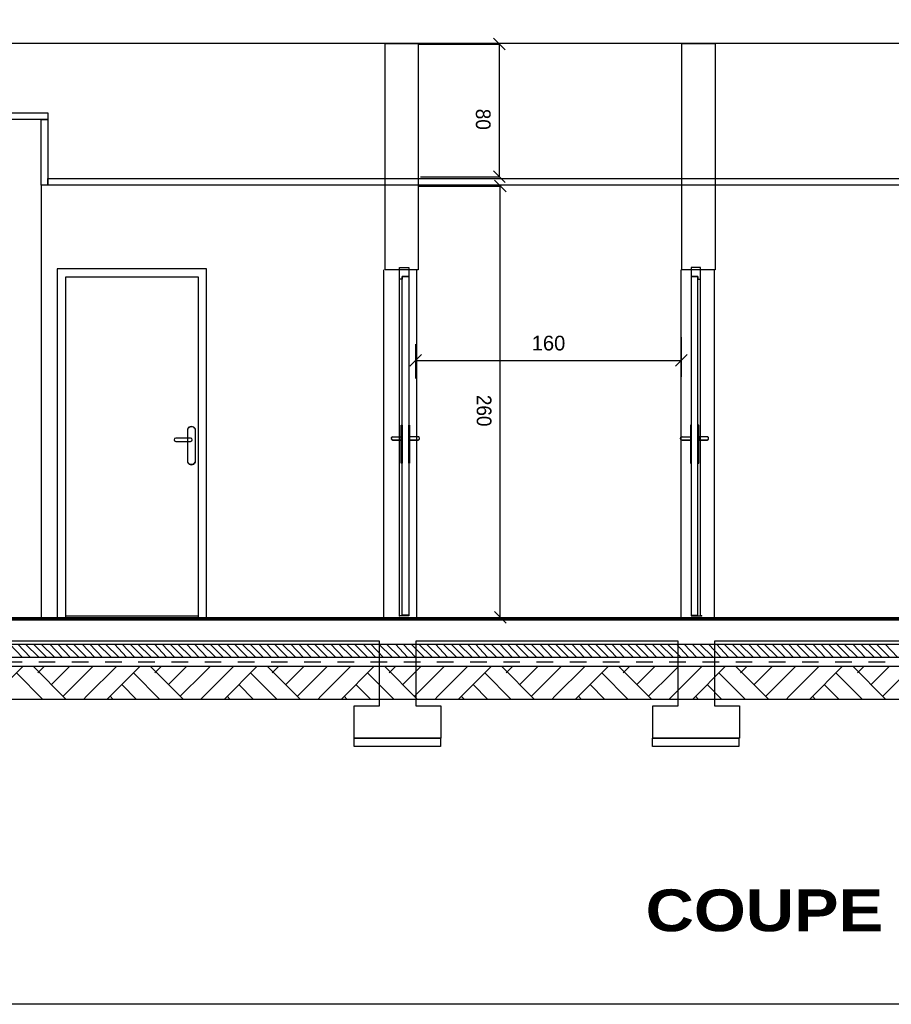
# Model space of a CAD drawing. Header units: millimetres. Extents: x -15 to 127, y -65 to 67.
# Tile 330 of 476: x 79.96 to 85.22, y 25.44 to 31.37. Entities that reach past the tile are written whole.
import ezdxf

# ---------------------------------------------------------------- set-up
doc = ezdxf.new("R2010")
doc.units = ezdxf.units.MM
doc.header["$MEASUREMENT"] = 0
doc.linetypes.add('PC_DASH_3', pattern=[0.055556, 0.027778, -0.027778])
for name, color, linetype in [('CADRE', 7, 'Continuous'), ('coupe collec', 7, 'Continuous'), ('Texte', 8, 'Continuous')]:
    doc.layers.add(name, color=color, linetype=linetype)
doc.styles.get("Standard").update_dxf_attribs({"font": 'BKANT.TTF'})

# ---------------------------------------------------------------- blocks, each defined once
blk = doc.blocks.new('PD_17812')
at = {"layer": 'coupe collec', "color": 0}
for p, q in [((14.4335, -108.3331), (14.2336, -108.533)), ((14.4942, -108.3331), (14.6942, -108.533)), ((14.5629, -108.3331), (14.5227, -108.3733)), ((14.7158, -108.3331), (14.605, -108.4439)), ((14.8569, -108.3331), (14.8167, -108.3733)), ((14.998, -108.3331), (14.8167, -108.5144)), ((15.1391, -108.3331), (14.9392, -108.533)), ((15.1998, -108.3331), (15.3997, -108.533)), ((15.2685, -108.3331), (15.2282, -108.3733)), ((15.4213, -108.3331), (15.3106, -108.4439)), ((15.5624, -108.3331), (15.5222, -108.3733)), ((15.7035, -108.3331), (15.5222, -108.5144)), ((15.8447, -108.3331), (15.6447, -108.533)), ((15.9053, -108.3331), (16.1053, -108.533)), ((15.974, -108.3331), (15.9338, -108.3733)), ((16.1269, -108.3331), (16.0161, -108.4439)), ((16.268, -108.3331), (16.2278, -108.3733)), ((16.4091, -108.3331), (16.2278, -108.5144)), ((16.5502, -108.3331), (16.3503, -108.533)), ((16.6109, -108.3331), (16.8108, -108.533)), ((16.6796, -108.3331), (16.6394, -108.3733)), ((16.8324, -108.3331), (16.7217, -108.4439)), ((16.9735, -108.3331), (16.9333, -108.3733)), ((17.1147, -108.3331), (16.9333, -108.5144)), ((17.2558, -108.3331), (17.0558, -108.533)), ((17.3165, -108.3331), (17.5164, -108.533)), ((17.3851, -108.3331), (17.3449, -108.3733)), ((17.538, -108.3331), (17.4272, -108.4439)), ((17.6791, -108.3331), (17.6389, -108.3733)), ((17.8202, -108.3331), (17.6389, -108.5144)), ((17.9613, -108.3331), (17.7614, -108.533)), ((18.022, -108.3331), (18.2219, -108.533)), ((18.0907, -108.3331), (18.0505, -108.3733)), ((18.2435, -108.3331), (18.1328, -108.4439)), ((18.3847, -108.3331), (18.3444, -108.3733)), ((18.5258, -108.3331), (18.3444, -108.5144)), ((18.6669, -108.3331), (18.467, -108.533)), ((18.7276, -108.3331), (18.9275, -108.533)), ((18.7962, -108.3331), (18.756, -108.3733)), ((18.9491, -108.3331), (18.8383, -108.4439)), ((19.0902, -108.3331), (19.05, -108.3733)), ((19.2313, -108.3331), (19.05, -108.5144)), ((19.3724, -108.3331), (19.1725, -108.533)), ((19.4331, -108.3331), (19.633, -108.533)), ((19.5018, -108.3331), (19.4616, -108.3733)), ((19.6547, -108.3331), (19.5439, -108.4439)), ((14.3933, -108.3733), (14.553, -108.533)), ((14.8167, -108.3733), (14.6756, -108.5144)), ((15.0989, -108.3733), (15.2586, -108.533)), ((15.5222, -108.3733), (15.3811, -108.5144)), ((15.8044, -108.3733), (15.9642, -108.533)), ((16.2278, -108.3733), (16.0867, -108.5144)), ((16.51, -108.3733), (16.6697, -108.533)), ((16.9333, -108.3733), (16.7922, -108.5144)), ((17.2156, -108.3733), (17.3753, -108.533)), ((17.6389, -108.3733), (17.4978, -108.5144)), ((17.9211, -108.3733), (18.0808, -108.533)), ((18.3444, -108.3733), (18.2033, -108.5144)), ((18.6267, -108.3733), (18.7864, -108.533)), ((19.05, -108.3733), (18.9089, -108.5144)), ((19.3322, -108.3733), (19.4919, -108.533)), ((19.7556, -108.3733), (19.6144, -108.5144)), ((15.0283, -108.4439), (15.1175, -108.533)), ((15.7339, -108.4439), (15.823, -108.533)), ((16.4394, -108.4439), (16.5286, -108.533)), ((17.145, -108.4439), (17.2342, -108.533)), ((17.8506, -108.4439), (17.9397, -108.533)), ((18.5561, -108.4439), (18.6453, -108.533)), ((19.2617, -108.4439), (19.3508, -108.533)), ((14.8167, -108.5144), (14.7981, -108.533)), ((14.9578, -108.5144), (14.9764, -108.533)), ((15.5222, -108.5144), (15.5036, -108.533)), ((15.6633, -108.5144), (15.6819, -108.533)), ((16.2278, -108.5144), (16.2092, -108.533)), ((16.3689, -108.5144), (16.3875, -108.533)), ((16.9333, -108.5144), (16.9147, -108.533)), ((17.0744, -108.5144), (17.093, -108.533)), ((17.6389, -108.5144), (17.6203, -108.533)), ((17.78, -108.5144), (17.7986, -108.533)), ((18.3444, -108.5144), (18.3258, -108.533)), ((18.4856, -108.5144), (18.5042, -108.533)), ((19.05, -108.5144), (19.0314, -108.533)), ((19.1911, -108.5144), (19.2097, -108.533))]:
    blk.add_line(p, q, dxfattribs=at)
blk = doc.blocks.new('PD_17819')
at = {"layer": 'coupe collec', "color": 0}
for p, q in [((14.3547, -108.1996), (14.4286, -108.2793)), ((14.4017, -108.1996), (14.4756, -108.2793)), ((14.4489, -108.1996), (14.5286, -108.2793)), ((14.496, -108.1996), (14.5756, -108.2793)), ((14.543, -108.1996), (14.6226, -108.2793)), ((14.5957, -108.1996), (14.6697, -108.2793)), ((14.6428, -108.1996), (14.7167, -108.2793)), ((14.69, -108.1996), (14.7696, -108.2793)), ((14.737, -108.1996), (14.8167, -108.2793)), ((14.7898, -108.1996), (14.8637, -108.2793)), ((14.8368, -108.1996), (14.9107, -108.2793)), ((14.884, -108.1996), (14.9637, -108.2793)), ((14.9311, -108.1996), (15.0107, -108.2793)), ((14.9838, -108.1996), (15.0577, -108.2793)), ((15.0308, -108.1996), (15.1048, -108.2793)), ((15.078, -108.1996), (15.1577, -108.2793)), ((15.1251, -108.1996), (15.2047, -108.2793)), ((15.1721, -108.1996), (15.2518, -108.2793)), ((15.2248, -108.1996), (15.2988, -108.2793)), ((15.2719, -108.1996), (15.3458, -108.2793)), ((15.3191, -108.1996), (15.3987, -108.2793)), ((15.3661, -108.1996), (15.4458, -108.2793)), ((15.4189, -108.1996), (15.4928, -108.2793)), ((15.4659, -108.1996), (15.5399, -108.2793)), ((15.5131, -108.1996), (15.5928, -108.2793)), ((15.5602, -108.1996), (15.6398, -108.2793)), ((15.6072, -108.1996), (15.6869, -108.2793)), ((15.6599, -108.1996), (15.7339, -108.2793)), ((15.7072, -108.1996), (15.7868, -108.2793)), ((15.7542, -108.1996), (15.8338, -108.2793)), ((15.8012, -108.1996), (15.8809, -108.2793)), ((15.854, -108.1996), (15.9279, -108.2793)), ((15.901, -108.1996), (15.975, -108.2793)), ((15.9482, -108.1996), (16.0279, -108.2793)), ((15.9953, -108.1996), (16.0749, -108.2793)), ((16.048, -108.1996), (16.1219, -108.2793)), ((16.095, -108.1996), (16.169, -108.2793)), ((16.1423, -108.1996), (16.2219, -108.2793)), ((16.1893, -108.1996), (16.2689, -108.2793)), ((16.2363, -108.1996), (16.316, -108.2793)), ((16.2891, -108.1996), (16.363, -108.2793)), ((16.3363, -108.1996), (16.4159, -108.2793)), ((16.3833, -108.1996), (16.463, -108.2793)), ((16.4304, -108.1996), (16.51, -108.2793)), ((16.4831, -108.1996), (16.557, -108.2793)), ((16.5301, -108.1996), (16.6041, -108.2793)), ((16.5774, -108.1996), (16.657, -108.2793)), ((16.6244, -108.1996), (16.704, -108.2793)), ((16.6771, -108.1996), (16.7511, -108.2793)), ((16.7242, -108.1996), (16.7981, -108.2793)), ((16.7714, -108.1996), (16.851, -108.2793)), ((16.8184, -108.1996), (16.8981, -108.2793)), ((16.8655, -108.1996), (16.9451, -108.2793)), ((16.9182, -108.1996), (16.9921, -108.2793)), ((16.9654, -108.1996), (17.045, -108.2793)), ((17.0124, -108.1996), (17.0921, -108.2793)), ((17.0595, -108.1996), (17.1391, -108.2793)), ((17.1122, -108.1996), (17.1862, -108.2793)), ((17.1592, -108.1996), (17.2332, -108.2793)), ((17.2065, -108.1996), (17.2861, -108.2793)), ((17.2535, -108.1996), (17.3331, -108.2793)), ((17.3062, -108.1996), (17.3802, -108.2793)), ((17.3533, -108.1996), (17.4272, -108.2793)), ((17.4005, -108.1996), (17.4801, -108.2793)), ((17.4475, -108.1996), (17.5272, -108.2793)), ((17.4946, -108.1996), (17.5742, -108.2793)), ((17.5473, -108.1996), (17.6212, -108.2793)), ((17.5945, -108.1996), (17.6742, -108.2793)), ((17.6416, -108.1996), (17.7212, -108.2793)), ((17.6886, -108.1996), (17.7682, -108.2793)), ((17.7413, -108.1996), (17.8153, -108.2793)), ((17.7884, -108.1996), (17.8623, -108.2793)), ((17.8356, -108.1996), (17.9152, -108.2793)), ((17.8826, -108.1996), (17.9623, -108.2793)), ((17.9354, -108.1996), (18.0093, -108.2793)), ((17.9824, -108.1996), (18.0563, -108.2793)), ((18.0296, -108.1996), (18.1093, -108.2793)), ((18.0767, -108.1996), (18.1563, -108.2793)), ((18.1237, -108.1996), (18.2033, -108.2793)), ((18.1764, -108.1996), (18.2504, -108.2793)), ((18.2236, -108.1996), (18.3033, -108.2793)), ((18.2707, -108.1996), (18.3503, -108.2793)), ((18.3177, -108.1996), (18.3974, -108.2793)), ((18.3704, -108.1996), (18.4444, -108.2793)), ((18.4175, -108.1996), (18.4914, -108.2793)), ((18.4647, -108.1996), (18.5444, -108.2793)), ((18.5117, -108.1996), (18.5914, -108.2793)), ((18.5645, -108.1996), (18.6384, -108.2793)), ((18.6115, -108.1996), (18.6855, -108.2793)), ((18.6587, -108.1996), (18.7384, -108.2793)), ((18.7058, -108.1996), (18.7854, -108.2793)), ((18.7528, -108.1996), (18.8325, -108.2793)), ((18.8055, -108.1996), (18.8795, -108.2793)), ((18.8528, -108.1996), (18.9324, -108.2793)), ((18.8998, -108.1996), (18.9794, -108.2793)), ((18.9468, -108.1996), (19.0265, -108.2793)), ((18.9996, -108.1996), (19.0735, -108.2793)), ((19.0466, -108.1996), (19.1206, -108.2793)), ((19.0938, -108.1996), (19.1735, -108.2793)), ((19.1409, -108.1996), (19.2205, -108.2793)), ((19.1936, -108.1996), (19.2675, -108.2793)), ((19.2406, -108.1996), (19.3146, -108.2793)), ((19.2879, -108.1996), (19.3675, -108.2793)), ((19.3349, -108.1996), (19.4145, -108.2793)), ((19.3819, -108.1996), (19.4616, -108.2793)), ((19.4347, -108.1996), (19.5086, -108.2793)), ((19.4819, -108.1996), (19.5615, -108.2793)), ((19.5289, -108.1996), (19.6086, -108.2793)), ((19.576, -108.1996), (19.6556, -108.2793)), ((19.6287, -108.1996), (19.7026, -108.2793))]:
    blk.add_line(p, q, dxfattribs=at)
blk = doc.blocks.new('PD_17825')
at = {"layer": 'coupe collec', "color": 0}
for p, q in [((16.7645, -106.5254), (16.8351, -106.4548)), ((18.4351, -106.4548), (18.3645, -106.5254)), ((16.7998, -106.4901), (18.3998, -106.4901))]:
    blk.add_line(p, q, dxfattribs=at)
at = {"layer": 'coupe collec', "color": 0, "insert": (17.5998, -106.3412), "char_height": 0.088746, "width": 0.211667, "attachment_point": 2}
blk.add_mtext('{\\fArial|b0|i0|c0|p34;\\W0.98;160}', dxfattribs=at)
blk = doc.blocks.new('PD_17824')
at = {"layer": 'coupe collec', "color": 0}
for p, q in [((16.7998, -106.5982), (16.7998, -106.3913)), ((18.3998, -106.3507), (18.3998, -106.5889))]:
    blk.add_line(p, q, dxfattribs=at)
at = {"layer": 'coupe collec'}
blk.add_blockref('PD_17825', (0, 0), dxfattribs=at)
blk = doc.blocks.new('PD_17826')
at = {"layer": 'coupe collec', "color": 0}
for p, q in [((18.405, -106.9501), (18.455, -106.9501)), ((18.405, -106.9701), (18.455, -106.9701)), ((18.455, -106.9501), (18.455, -106.9701)), ((18.555, -106.9501), (18.505, -106.9501)), ((18.505, -106.9501), (18.505, -106.9701)), ((18.555, -106.9701), (18.505, -106.9701))]:
    blk.add_line(p, q, dxfattribs=at)
for points in [[(18.515, -105.9302), (18.46, -105.9302), (18.46, -108.0301), (18.515, -108.0301), (18.515, -105.9302)], [(18.515, -106.0002), (18.515, -106.0002), (18.515, -105.9302), (18.46, -105.9302), (18.46, -105.9852), (18.5, -105.9852), (18.5, -106.0002), (18.515, -106.0002)], [(18.5, -105.9852), (18.46, -105.9852), (18.46, -108.0251), (18.5, -108.0251), (18.5, -105.9852)], [(18.46, -106.8802), (18.455, -106.8802), (18.455, -107.1101), (18.46, -107.1101), (18.46, -106.8802)], [(18.505, -106.8802), (18.5, -106.8802), (18.5, -107.1101), (18.505, -107.1101), (18.505, -106.8802)], [(18.405, -106.9501), (18.455, -106.9501), (18.455, -106.9701), (18.405, -106.9701), (18.4024, -106.9698), (18.4, -106.9688), (18.3979, -106.9672), (18.3963, -106.9651), (18.3953, -106.9627), (18.395, -106.9601), (18.3953, -106.9576), (18.3963, -106.9551), (18.3979, -106.9531), (18.4, -106.9515), (18.4024, -106.9505), (18.405, -106.9501)], [(18.555, -106.9501), (18.505, -106.9501), (18.505, -106.9701), (18.555, -106.9701), (18.5576, -106.9698), (18.56, -106.9688), (18.562, -106.9672), (18.5636, -106.9651), (18.5646, -106.9627), (18.565, -106.9601), (18.5646, -106.9576), (18.5636, -106.9551), (18.562, -106.9531), (18.56, -106.9515), (18.5576, -106.9505), (18.555, -106.9501)]]:
    blk.add_lwpolyline(points, dxfattribs=at)
for centre, start, end in [((18.405, -106.9601), 90, 270), ((18.555, -106.9601), 270, 90)]:
    blk.add_arc(centre, 0.01, start, end, dxfattribs=at)
blk.add_point((18.515, -108.0301), dxfattribs=at)
blk = doc.blocks.new('PD_17827')
at = {"layer": 'coupe collec', "color": 0}
for p, q in [((16.6626, -106.9501), (16.7126, -106.9501)), ((16.6626, -106.9701), (16.7126, -106.9701)), ((16.7126, -106.9501), (16.7126, -106.9701)), ((16.8126, -106.9501), (16.7626, -106.9501)), ((16.7626, -106.9501), (16.7626, -106.9701)), ((16.8126, -106.9701), (16.7626, -106.9701))]:
    blk.add_line(p, q, dxfattribs=at)
for points in [[(16.7026, -105.9302), (16.7576, -105.9302), (16.7576, -108.0301), (16.7026, -108.0301), (16.7026, -105.9302)], [(16.7026, -106.0002), (16.7026, -106.0002), (16.7026, -105.9302), (16.7576, -105.9302), (16.7576, -105.9852), (16.7176, -105.9852), (16.7176, -106.0002), (16.7026, -106.0002)], [(16.7176, -105.9852), (16.7576, -105.9852), (16.7576, -108.0251), (16.7176, -108.0251), (16.7176, -105.9852)], [(16.7126, -106.8802), (16.7176, -106.8802), (16.7176, -107.1101), (16.7126, -107.1101), (16.7126, -106.8802)], [(16.7576, -106.8802), (16.7626, -106.8802), (16.7626, -107.1101), (16.7576, -107.1101), (16.7576, -106.8802)], [(16.6626, -106.9501), (16.7126, -106.9501), (16.7126, -106.9701), (16.6626, -106.9701), (16.66, -106.9698), (16.6576, -106.9688), (16.6555, -106.9672), (16.654, -106.9651), (16.653, -106.9627), (16.6526, -106.9601), (16.653, -106.9576), (16.654, -106.9551), (16.6555, -106.9531), (16.6576, -106.9515), (16.66, -106.9505), (16.6626, -106.9501)], [(16.8126, -106.9501), (16.7626, -106.9501), (16.7626, -106.9701), (16.8126, -106.9701), (16.8152, -106.9698), (16.8176, -106.9688), (16.8197, -106.9672), (16.8213, -106.9651), (16.8223, -106.9627), (16.8226, -106.9601), (16.8223, -106.9576), (16.8213, -106.9551), (16.8197, -106.9531), (16.8176, -106.9515), (16.8152, -106.9505), (16.8126, -106.9501)]]:
    blk.add_lwpolyline(points, dxfattribs=at)
for centre, start, end in [((16.6626, -106.9601), 90, 270), ((16.8126, -106.9601), 270, 90)]:
    blk.add_arc(centre, 0.01, start, end, dxfattribs=at)
blk.add_point((16.7026, -108.0301), dxfattribs=at)
blk = doc.blocks.new('PD_17832')
at = {"layer": 'coupe collec', "color": 0}
for p, q in [((17.2737, -105.4037), (17.3443, -105.4743)), ((17.309, -108.039), (17.309, -105.439)), ((17.3443, -108.0743), (17.2737, -108.0037))]:
    blk.add_line(p, q, dxfattribs=at)
at = {"layer": 'coupe collec', "color": 0, "insert": (17.2561, -106.7929), "char_height": 0.088746, "width": 0.211667, "attachment_point": 2, "rotation": 270}
blk.add_mtext('{\\fHelvetica|b0|i0|c0|p0;\\W0.92;260}', dxfattribs=at)
blk = doc.blocks.new('PD_17831')
at = {"layer": 'coupe collec', "color": 0}
for p, q in [((16.8163, -105.439), (17.314, -105.439)), ((16.9471, -108.039), (17.314, -108.039))]:
    blk.add_line(p, q, dxfattribs=at)
at = {"layer": 'coupe collec'}
blk.add_blockref('PD_17832', (0, 0), dxfattribs=at)
blk = doc.blocks.new('PD_17834')
at = {"layer": 'coupe collec', "color": 0}
for p, q in [((17.2685, -104.5477), (17.3391, -104.6183)), ((17.3038, -105.383), (17.3038, -104.583)), ((17.3391, -105.4183), (17.2685, -105.3477))]:
    blk.add_line(p, q, dxfattribs=at)
at = {"layer": 'coupe collec', "color": 0, "insert": (17.2509, -105.0369), "char_height": 0.088746, "width": 0.141111, "attachment_point": 2, "rotation": 270}
blk.add_mtext('{\\fHelvetica|b0|i0|c0|p0;\\W0.92;80}', dxfattribs=at)
blk = doc.blocks.new('PD_17833')
at = {"layer": 'coupe collec', "color": 0}
for p, q in [((16.8119, -104.583), (17.3058, -104.583)), ((16.8293, -105.383), (17.3058, -105.383))]:
    blk.add_line(p, q, dxfattribs=at)
at = {"layer": 'coupe collec'}
blk.add_blockref('PD_17834', (0, 0), dxfattribs=at)
blk = doc.blocks.new('PD_17855')
at = {"layer": 'coupe collec', "color": 0}
for p, q in [((15.4257, -107.1035), (15.4257, -106.9035)), ((15.4707, -106.9035), (15.4707, -107.1035))]:
    blk.add_line(p, q, dxfattribs=at)
blk.add_lwpolyline([(15.4707, -107.1035), (15.4675, -107.109), (15.463, -107.1135), (15.4575, -107.1166), (15.4514, -107.1183), (15.445, -107.1183), (15.4389, -107.1166), (15.4334, -107.1134), (15.4289, -107.1089), (15.4257, -107.1035), (15.4257, -106.9035), (15.4289, -106.898), (15.4334, -106.8935), (15.439, -106.8903), (15.4451, -106.8887), (15.4515, -106.8887), (15.4576, -106.8903), (15.4631, -106.8935), (15.4676, -106.898), (15.4707, -106.9035), (15.4707, -107.1035)], dxfattribs=at)
for centre, start, end in [((15.4482, -106.9128), 22.61977, 157.38014), ((15.4482, -107.0941), 202.62009, 337.37999)]:
    blk.add_arc(centre, 0.0244, start, end, dxfattribs=at)
blk = doc.blocks.new('PD_17854')
at = {"layer": 'coupe collec', "color": 0}
for p, q in [((15.4897, -105.9887), (14.6897, -105.9887)), ((14.6897, -105.9887), (14.6897, -108.0387)), ((15.4897, -108.0387), (15.4897, -105.9887)), ((14.6911, -108.0287), (15.4884, -108.0287))]:
    blk.add_line(p, q, dxfattribs=at)
for points in [[(15.5397, -105.9387), (14.6397, -105.9387), (14.6397, -108.0387), (15.5397, -108.0387), (15.5397, -105.9387)], [(15.4432, -106.9585), (15.3532, -106.9585), (15.3462, -106.9614), (15.3432, -106.9685), (15.3432, -106.9685), (15.3462, -106.9755), (15.3532, -106.9785), (15.4432, -106.9785), (15.4503, -106.9755), (15.4532, -106.9685), (15.4532, -106.9685), (15.4503, -106.9614), (15.4432, -106.9585)]]:
    blk.add_lwpolyline(points, dxfattribs=at)
at = {"layer": 'coupe collec'}
blk.add_blockref('PD_17855', (0, 0), dxfattribs=at)
blk = doc.blocks.new('PD_17853')
at = {"layer": 'coupe collec', "color": 0}
blk.add_point((14.6397, -108.0387), dxfattribs=at)
at = {"layer": 'coupe collec'}
blk.add_blockref('PD_17854', (0, 0), dxfattribs=at)
blk = doc.blocks.new('PD_17872')
at = {"layer": 'coupe collec', "color": 0}
for points in [[(18.601, -108.183), (18.601, -108.572), (18.7511, -108.572), (18.7511, -108.7673), (18.2293, -108.7673), (18.2293, -108.572), (18.381, -108.572), (18.381, -108.183), (16.8012, -108.183), (16.8012, -108.572), (16.9513, -108.572), (16.9513, -108.7673), (16.4295, -108.7673), (16.4295, -108.572), (16.5812, -108.572), (16.5812, -108.183), (10.3428, -108.183)], [(10.1428, -108.053), (25.0468, -108.053), (25.0468, -108.5729), (25.1969, -108.5729), (25.1969, -108.7729), (24.6969, -108.7729), (24.6969, -108.5735), (24.8468, -108.5735), (24.8468, -108.183), (18.601, -108.183)], [(16.4295, -108.7673), (16.9495, -108.7673), (16.9495, -108.8173), (16.4295, -108.8173), (16.4295, -108.7673)], [(18.2272, -108.7673), (18.7472, -108.7673), (18.7472, -108.8173), (18.2272, -108.8173), (18.2272, -108.7673)]]:
    blk.add_lwpolyline(points, dxfattribs=at)

msp = doc.modelspace()

# ---------------------------------------------------------------- linework, layer by layer
at = {"layer": 'CADRE', "color": 0}
msp.add_lwpolyline([(67.8082, 66.553), (126.6564, 66.553), (126.6564, 25.4365), (67.8082, 25.4365), (67.8082, 66.553)], dxfattribs=at)
at = {"layer": 'coupe collec', "color": 0}
for p, q in [((80.0926, 30.3743), (80.0926, 27.769)), ((82.1548, 29.863), (82.1548, 27.7705)), ((82.3548, 29.863), (82.3548, 27.7705)), ((83.9482, 29.863), (83.9482, 27.7705)), ((84.1482, 29.863), (84.1482, 27.7705))]:
    msp.add_line(p, q, dxfattribs=at)
at = {"layer": 'coupe collec', "color": 0, "linetype": 'PC_DASH_3'}
msp.add_line((75.8781, 27.5003), (90.3699, 27.5003), dxfattribs=at)
at = {"layer": 'coupe collec', "color": 0}
for points in [[(90.5878, 30.6331), (90.4198, 30.6331), (90.4198, 31.2282), (75.8752, 31.2282), (75.8752, 30.6331), (75.6884, 30.6331), (75.6884, 31.2298), (75.6878, 31.2298), (75.6878, 31.4963), (90.5878, 31.4963), (90.5878, 31.2298), (90.5878, 31.2298), (90.5878, 30.6331)], [(82.1648, 31.2282), (82.3648, 31.2282), (82.3648, 29.863), (82.1648, 29.863), (82.1648, 31.2282)], [(83.954, 31.2282), (84.154, 31.2282), (84.154, 29.863), (83.954, 29.863), (83.954, 31.2282)], [(75.875, 30.8103), (80.1326, 30.8103), (80.1326, 30.7703), (75.875, 30.7703), (75.875, 30.8103)], [(80.0926, 30.7703), (80.1326, 30.7703), (80.1326, 30.3743), (80.0926, 30.3743), (80.0926, 30.7703)], [(80.1326, 30.4143), (86.209, 30.4143), (86.209, 30.3743), (80.1326, 30.3743), (80.1326, 30.4143)], [(75.8863, 27.7683), (90.397, 27.7683), (90.397, 27.7583), (75.8863, 27.7583), (75.8863, 27.7683)], [(75.9179, 27.6077), (90.4038, 27.6077), (90.4038, 27.5277), (75.9179, 27.5277), (75.9179, 27.6077)], [(75.8781, 27.4742), (90.397, 27.4742), (90.397, 27.2742), (75.8781, 27.2742), (75.8781, 27.4742)]]:
    msp.add_lwpolyline(points, dxfattribs=at)
msp.add_point((84.0728, 27.7772), dxfattribs=at)

# ---------------------------------------------------------------- block references
for name in ['PD_17819', 'PD_17812']:
    msp.add_blockref(name, (65.5502, 135.8073))
at = {"layer": 'coupe collec'}
for name in ['PD_17833', 'PD_17831', 'PD_17853', 'PD_17827', 'PD_17826', 'PD_17824', 'PD_17872']:
    msp.add_blockref(name, (65.5502, 135.8073), dxfattribs=at)

# ---------------------------------------------------------------- texts
at = {"layer": 'Texte', "insert": (83.7353, 26.1288), "char_height": 0.251722, "width": 7.531806, "attachment_point": 1}
msp.add_mtext('{\\fArial Black|b0|i0|c0|p34;COUPE SUR CHAMBRES COLLECTIVES}', dxfattribs=at)

doc.saveas('drawing.dxf')
